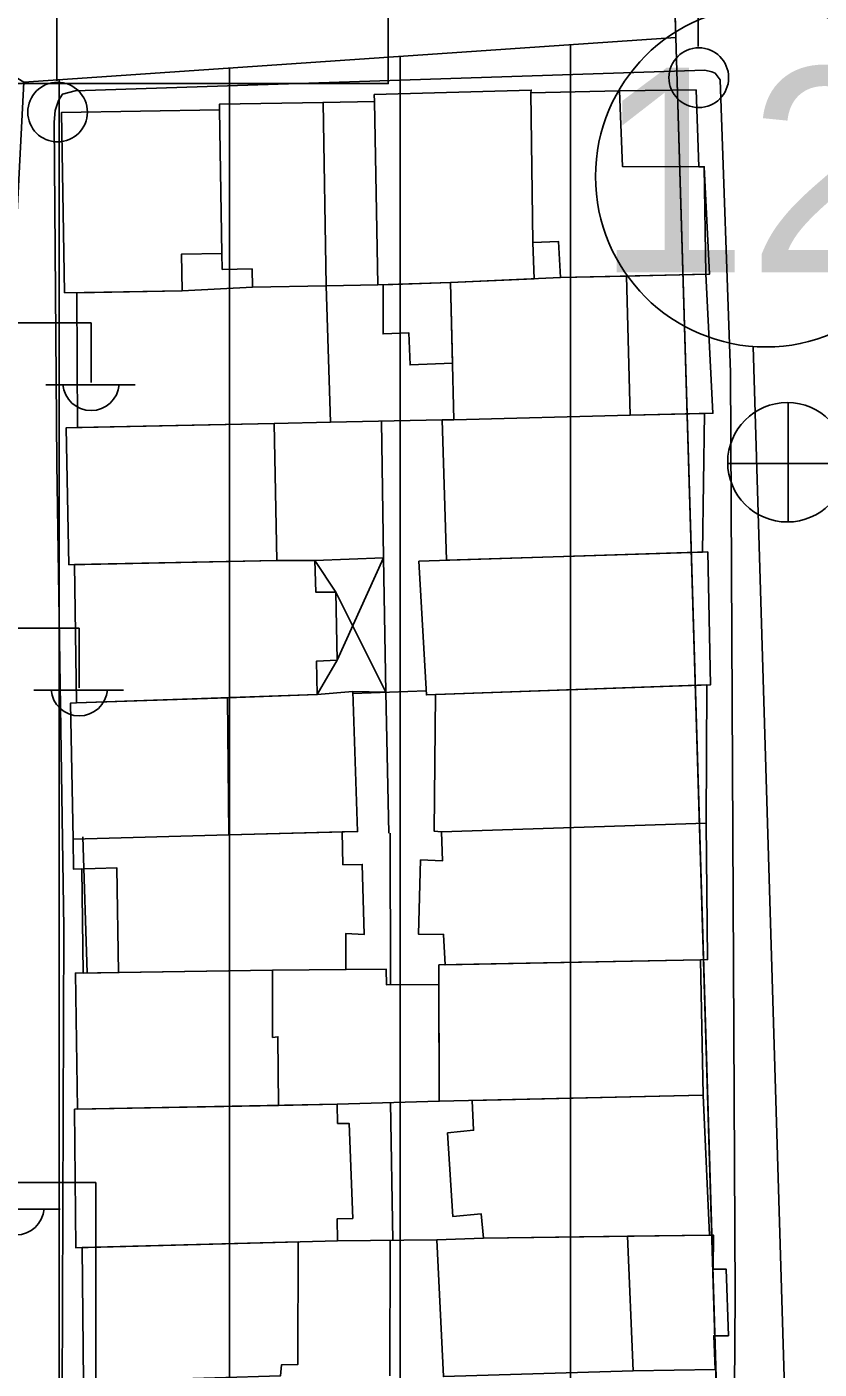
# Model space of a CAD drawing. Extents: x 417997 to 421451, y 4451742 to 4455216.
# Drawn here: x 419529 to 419575.4, y 4452722.7 to 4452801.4 of the extents above; entities that cross this region are included whole.
import ezdxf

# ---------------------------------------------------------------- set-up
doc = ezdxf.new("R2010")
doc.units = 0
for name, color, linetype in [('ADA', 7, 'Continuous'), ('ADAKENARI', 7, 'Continuous'), ('B_Mesken', 7, 'Continuous'), ('B_Sundurma', 7, 'Continuous'), ('B_Teras', 7, 'Continuous'), ('KALDIRIM', 7, 'Continuous'), ('KD_DAIRE', 7, 'Continuous'), ('KD_YGEN', 7, 'Continuous'), ('LJ_SEMBOL', 7, 'Continuous'), ('PL_KON_MEV_350', 7, 'Continuous'), ('PL_OZEL_DONATI', 7, 'Continuous'), ('S_Elektrik_Diregi', 7, 'Continuous'), ('S_Rogar_Kapagi', 7, 'Continuous'), ('Sinir_Duvar_tek_tarafa_ait', 7, 'Continuous'), ('TR_ORTAYOGUNKONUT', 7, 'Continuous'), ('Yol_Sose', 7, 'Continuous')]:
    doc.layers.add(name, color=color, linetype=linetype)

msp = doc.modelspace()

# ---------------------------------------------------------------- linework, layer by layer
at = {"layer": 'ADA'}
msp.add_line((419528.777, 4452798.176), (419567.021, 4452800.801), dxfattribs=at)
msp.add_line((419528.777, 4452798.176), (419567.021, 4452800.801), dxfattribs=at)
at = {"layer": 'ADAKENARI'}
for p, q in [((419566.137, 4452830.257), (419567.021, 4452800.801)), ((419566.137, 4452830.257), (419567.021, 4452800.801)), ((419567.021, 4452800.801), (419569.824, 4452707.459)), ((419567.021, 4452800.801), (419569.824, 4452707.459))]:
    msp.add_line(p, q, dxfattribs=at)
at = {"layer": 'B_Mesken'}
for points in [[(419549.356, 4452797.049), (419549.334, 4452797.457), (419558.547, 4452797.722), (419558.523, 4452797.563), (419558.638, 4452788.785), (419558.709, 4452786.655), (419553.808, 4452786.433), (419549.542, 4452786.291)], [(419568.376, 4452793.221), (419568.21, 4452797.733), (419563.73, 4452797.674), (419558.523, 4452797.563), (419558.638, 4452788.785), (419560.141, 4452788.843), (419560.257, 4452786.725), (419564.134, 4452786.815), (419568.792, 4452786.924), (419568.695, 4452793.22)], [(419540.26, 4452796.567), (419540.406, 4452788.138), (419540.423, 4452787.202), (419542.173, 4452787.232), (419542.192, 4452786.163), (419546.524, 4452786.239), (419546.337, 4452796.997), (419540.254, 4452796.891)], [(419546.524, 4452786.239), (419546.337, 4452796.997), (419549.356, 4452797.049), (419549.542, 4452786.291)], [(419531.17, 4452785.823), (419538.065, 4452785.943), (419538.028, 4452788.096), (419540.406, 4452788.138), (419540.26, 4452796.567), (419530.986, 4452796.406)], [(419568.792, 4452786.924), (419569.196, 4452778.761), (419564.356, 4452778.653), (419554.008, 4452778.385), (419553.808, 4452786.433), (419560.257, 4452786.725), (419564.134, 4452786.815)], [(419531.94, 4452777.931), (419531.887, 4452785.836), (419538.065, 4452785.943), (419542.192, 4452786.163), (419546.524, 4452786.239), (419546.77, 4452778.242), (419543.458, 4452778.158)], [(419553.925, 4452781.704), (419551.442, 4452781.596), (419551.357, 4452783.485), (419549.854, 4452783.421), (419549.862, 4452786.302), (419553.808, 4452786.433)], [(419553.57, 4452770.141), (419553.313, 4452778.371), (419554.008, 4452778.385), (419564.356, 4452778.653), (419568.704, 4452778.75), (419568.597, 4452770.624)], [(419531.433, 4452769.879), (419543.616, 4452770.118), (419543.458, 4452778.158), (419531.276, 4452777.918)], [(419531.876, 4452761.774), (419531.753, 4452769.886), (419543.616, 4452770.118), (419545.843, 4452770.135), (419545.905, 4452768.273), (419547.086, 4452768.27), (419547.164, 4452764.274), (419545.959, 4452764.232), (419545.997, 4452762.261)], [(419551.945, 4452770.089), (419568.9, 4452770.634), (419569.056, 4452762.834), (419552.396, 4452762.243)], [(419531.668, 4452753.788), (419531.524, 4452761.759), (419531.876, 4452761.774), (419540.736, 4452762.08), (419545.997, 4452762.261), (419548.082, 4452762.436), (419548.355, 4452754.227), (419547.449, 4452754.204), (419540.799, 4452754.04)], [(419552.929, 4452762.262), (419552.858, 4452754.248), (419553.284, 4452754.219), (419568.8, 4452754.721), (419568.851, 4452762.827)], [(419568.479, 4452746.7), (419568.887, 4452746.722), (419568.8, 4452754.721), (419553.284, 4452754.219), (419553.346, 4452752.519), (419552.054, 4452752.568), (419551.926, 4452748.218), (419553.4, 4452748.191), (419553.49, 4452746.409)], [(419532.189, 4452752.044), (419532.26, 4452745.93), (419534.335, 4452745.961), (419543.361, 4452746.096), (419547.673, 4452746.132), (419547.661, 4452748.243), (419548.741, 4452748.181), (419548.632, 4452752.298), (419547.495, 4452752.281), (419547.449, 4452754.204), (419540.799, 4452754.04), (419531.668, 4452753.788), (419531.692, 4452752.028)], [(419553.15, 4452738.407), (419568.634, 4452738.773), (419568.479, 4452746.7), (419553.131, 4452746.402)], [(419531.939, 4452737.94), (419531.807, 4452745.923), (419543.361, 4452746.096), (419543.37, 4452742.15), (419543.688, 4452742.195), (419543.729, 4452738.168)], [(419547.673, 4452746.132), (419550.028, 4452746.164), (419550.052, 4452745.243), (419553.134, 4452745.248), (419553.15, 4452738.407), (419547.17, 4452738.235), (419543.729, 4452738.168), (419543.688, 4452742.195), (419543.37, 4452742.15), (419543.361, 4452746.096)], [(419568.634, 4452738.773), (419568.992, 4452730.551), (419555.753, 4452730.383), (419555.599, 4452731.81), (419553.943, 4452731.656), (419553.642, 4452736.549), (419555.161, 4452736.703), (419555.075, 4452738.453)], [(419531.762, 4452737.937), (419547.17, 4452738.235), (419547.189, 4452737.103), (419547.869, 4452737.101), (419548.077, 4452731.531), (419547.171, 4452731.511), (419547.189, 4452730.221), (419531.826, 4452729.81)], [(419544.87, 4452730.159), (419544.846, 4452722.96), (419543.895, 4452722.94), (419543.847, 4452722.306), (419532.291, 4452721.953), (419532.212, 4452729.82)], [(419568.992, 4452730.551), (419569.241, 4452730.55), (419569.212, 4452728.554), (419569.984, 4452728.552), (419570.107, 4452724.649), (419569.245, 4452724.652), (419569.329, 4452722.678), (419564.519, 4452722.594), (419553.391, 4452722.262), (419553.009, 4452730.271), (419555.753, 4452730.383), (419564.182, 4452730.49)]]:
    msp.add_lwpolyline(points, close=True, dxfattribs=at)
at = {"layer": 'B_Sundurma'}
for p, q in [((419547.086, 4452768.27), (419545.843, 4452770.135)), ((419549.872, 4452770.29), (419547.164, 4452764.274)), ((419550.024, 4452762.403), (419547.086, 4452768.27)), ((419547.164, 4452764.274), (419545.997, 4452762.261))]:
    msp.add_line(p, q, dxfattribs=at)
msp.add_lwpolyline([(419549.872, 4452770.29), (419550.024, 4452762.403), (419548.082, 4452762.436), (419545.997, 4452762.261), (419545.959, 4452764.232), (419547.164, 4452764.274), (419547.086, 4452768.27), (419545.905, 4452768.273), (419545.843, 4452770.135)], close=True, dxfattribs=at)
at = {"layer": 'B_Teras'}
for points in [[(419558.523, 4452797.563), (419563.73, 4452797.674), (419563.9, 4452793.233), (419568.695, 4452793.22), (419569.003, 4452786.929), (419560.257, 4452786.725), (419560.141, 4452788.843), (419558.638, 4452788.785)], [(419564.134, 4452786.815), (419564.356, 4452778.653), (419554.008, 4452778.385), (419553.808, 4452786.433), (419560.257, 4452786.725)], [(419540.736, 4452762.08), (419540.799, 4452754.04), (419548.355, 4452754.227), (419548.082, 4452762.436), (419545.997, 4452762.261)], [(419547.449, 4452754.204), (419547.495, 4452752.281), (419548.632, 4452752.298), (419548.741, 4452748.181), (419547.661, 4452748.243), (419547.673, 4452746.132), (419543.361, 4452746.096), (419534.335, 4452745.961), (419534.238, 4452752.108), (419531.692, 4452752.028), (419531.668, 4452753.788), (419540.799, 4452754.04)], [(419564.182, 4452730.49), (419564.519, 4452722.594), (419553.391, 4452722.262), (419553.009, 4452730.271), (419555.753, 4452730.383)]]:
    msp.add_lwpolyline(points, close=True, dxfattribs=at)
at = {"layer": 'KALDIRIM'}
msp.add_line((419573.84, 4452706.999), (419571.567, 4452782.68), dxfattribs=at)
msp.add_line((419573.84, 4452706.999), (419571.567, 4452782.68), dxfattribs=at)
at = {"layer": 'KD_DAIRE'}
msp.add_circle((419572.311, 4452792.652), 10, dxfattribs=at)
msp.add_circle((419572.311, 4452792.652), 10, dxfattribs=at)
at = {"layer": 'LJ_SEMBOL'}
for p, q in [((419550.156, 4452798.101), (419550.156, 4452828.101)), ((419550.156, 4452798.101), (419550.156, 4452828.101)), ((419520.156, 4452798.101), (419550.156, 4452798.101)), ((419520.156, 4452798.101), (419550.156, 4452798.101))]:
    msp.add_line(p, q, dxfattribs=at)
msp.add_lwpolyline([(419520.156, 4452798.101), (419550.156, 4452798.101), (419550.156, 4452828.101), (419520.156, 4452828.101)], close=True, dxfattribs=at)
msp.add_lwpolyline([(419520.156, 4452798.101), (419550.156, 4452798.101), (419550.156, 4452828.101), (419520.156, 4452828.101)], close=True, dxfattribs=at)
msp.add_lwpolyline([(419483.004, 4452733.638), (419533.004, 4452733.638), (419533.004, 4452703.638), (419483.004, 4452703.638), (419483.004, 4452733.638), (419533.004, 4452733.638)], dxfattribs=at)
msp.add_lwpolyline([(419483.004, 4452733.638), (419533.004, 4452733.638), (419533.004, 4452703.638), (419483.004, 4452703.638), (419483.004, 4452733.638), (419533.004, 4452733.638)], dxfattribs=at)
at = {"layer": 'PL_KON_MEV_350'}
msp.add_lwpolyline([(419526.978, 4452720.667), (419526.978, 4452763.45), (419528.777, 4452798.176), (419567.021, 4452800.801), (419569.824, 4452707.459)], dxfattribs=at)
at = {"layer": 'PL_OZEL_DONATI'}
msp.add_lwpolyline([(419567.021, 4452800.801), (419528.777, 4452798.176), (419499.673, 4452816.036), (419498.35, 4452820.335), (419514.244, 4452846.052), (419540.352, 4452835.88), (419540.683, 4452830.257), (419566.137, 4452830.257)], close=True, dxfattribs=at)
msp.add_lwpolyline([(419567.021, 4452800.801), (419528.777, 4452798.176), (419499.673, 4452816.036), (419498.35, 4452820.335), (419514.244, 4452846.052), (419540.352, 4452835.88), (419540.683, 4452830.257), (419566.137, 4452830.257)], close=True, dxfattribs=at)
at = {"layer": 'S_Elektrik_Diregi'}
for p, q in [((419568.337, 4452800.286), (419568.337, 4452817.786)), ((419530.728, 4452798.267), (419530.728, 4452815.767)), ((419525.726, 4452784.068), (419532.726, 4452784.068)), ((419532.726, 4452780.568), (419532.726, 4452784.068)), ((419530.066, 4452780.428), (419535.316, 4452780.428)), ((419525.033, 4452766.158), (419532.033, 4452766.158)), ((419532.033, 4452762.658), (419532.033, 4452766.158)), ((419529.373, 4452762.518), (419534.623, 4452762.518)), ((419525.665, 4452732.076), (419530.915, 4452732.076))]:
    msp.add_line(p, q, dxfattribs=at)
for centre in [(419568.373, 4452798.45), (419530.764, 4452796.431)]:
    msp.add_circle(centre, 1.75, dxfattribs=at)
for centre in [(419532.727, 4452780.581), (419532.034, 4452762.671), (419528.325, 4452732.229)]:
    msp.add_arc(centre, 1.658, 184.83843, 355.14641, dxfattribs=at)
at = {"layer": 'S_Rogar_Kapagi'}
for p, q in [((419573.619, 4452772.358), (419573.619, 4452779.358)), ((419570.049, 4452775.823), (419577.049, 4452775.823))]:
    msp.add_line(p, q, dxfattribs=at)
msp.add_circle((419573.566, 4452775.887), 3.5, dxfattribs=at)
at = {"layer": 'Sinir_Duvar_tek_tarafa_ait'}
for points in [[(419546.77, 4452778.242), (419553.313, 4452778.371)], [(419549.886, 4452770.29), (419549.764, 4452778.301)], [(419548.085, 4452762.334), (419552.382, 4452762.486)], [(419550.199, 4452754.13), (419550.024, 4452762.403)], [(419532.508, 4452745.934), (419532.251, 4452753.925)], [(419550.282, 4452745.243), (419550.265, 4452754.132)], [(419550.433, 4452730.249), (419550.298, 4452738.325)], [(419553.009, 4452730.271), (419547.189, 4452730.221)], [(419550.249, 4452722.298), (419550.269, 4452730.247)]]:
    msp.add_lwpolyline(points, dxfattribs=at)
at = {"layer": 'TR_ORTAYOGUNKONUT'}
for p, q in [((419560.855, 4452673.53), (419560.855, 4452800.378)), ((419560.855, 4452673.53), (419560.855, 4452800.378)), ((419550.855, 4452635.703), (419550.855, 4452799.692)), ((419550.855, 4452635.703), (419550.855, 4452799.692)), ((419540.855, 4452618.979), (419540.855, 4452799.005)), ((419540.855, 4452618.979), (419540.855, 4452799.005)), ((419530.855, 4452612.952), (419530.855, 4452798.319)), ((419530.855, 4452612.952), (419530.855, 4452798.319))]:
    msp.add_line(p, q, dxfattribs=at)
at = {"layer": 'Yol_Sose'}
msp.add_lwpolyline([(419570.317, 4452699.417), (419570.5, 4452727.051), (419570.223, 4452781.159), (419569.618, 4452798.33), (419569.323, 4452798.718), (419569.141, 4452798.787), (419568.73, 4452798.88), (419531.798, 4452797.686), (419531.044, 4452797.483), (419530.815, 4452797.118), (419530.63, 4452796.526), (419530.559, 4452795.842), (419530.721, 4452775.845), (419531.133, 4452748.551), (419531.042, 4452721.19)], dxfattribs=at)

# ---------------------------------------------------------------- texts
at = {"layer": 'KD_YGEN'}
msp.add_text('12', height=12, dxfattribs=at).set_placement((419562.336, 4452787.037))
msp.add_text('12', height=12, dxfattribs=at).set_placement((419562.336, 4452787.037))

doc.saveas('drawing.dxf')
